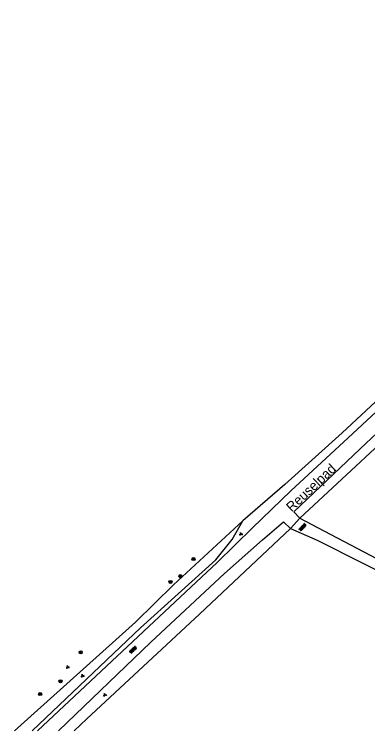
# Model space of a CAD drawing. Extents: x 128999 to 131010, y 395498 to 399007.
# Drawn here: x 129395.7 to 129486.6, y 395500 to 395684.5 of the extents above; entities that cross this region are included whole.
import ezdxf

# ---------------------------------------------------------------- set-up
doc = ezdxf.new("R2010")
doc.units = 0
for name, color, linetype in [('gg-afsc-draadraster', 7, 'Continuous'), ('gg-afsc-hekwerk', 7, 'Continuous'), ('gg-anno-openbare ruimte label', 7, 'Continuous'), ('gg-knt-onverhard', 7, 'Continuous'), ('gt-grn-groengrens', 7, 'Continuous'), ('gt-symb-boom', 7, 'Continuous'), ('gt-symb-groenvak', 7, 'Continuous'), ('gt-symb-overige verharding', 7, 'Continuous')]:
    doc.layers.add(name, color=color, linetype=linetype)

# ---------------------------------------------------------------- blocks, each defined once
blk = doc.blocks.new('gt0-OVH')
at = {"layer": 'gt-symb-overige verharding'}
for points in [[(-0.97, 0.3), (-0.97, 0.31), (-0.96, 0.32), (-0.97, 0.33), (-0.97, 0.34), (-0.98, 0.35), (-0.99, 0.35), (-1, 0.36), (-1.01, 0.35), (-1.02, 0.35), (-1.03, 0.34), (-1.03, 0.33), (-1.04, 0.32), (-1.03, 0.31), (-1.03, 0.3), (-1.02, 0.29), (-1.01, 0.29), (-1, 0.28), (-0.99, 0.29), (-0.98, 0.29)], [(-0.87, 0.11), (-0.87, 0.12), (-0.86, 0.13), (-0.87, 0.14), (-0.87, 0.15), (-0.88, 0.16), (-0.89, 0.16), (-0.9, 0.16), (-0.91, 0.16), (-0.92, 0.16), (-0.93, 0.15), (-0.93, 0.14), (-0.94, 0.13), (-0.93, 0.12), (-0.93, 0.11), (-0.92, 0.1), (-0.91, 0.09), (-0.9, 0.09), (-0.89, 0.09), (-0.88, 0.1)], [(-0.77, 0.3), (-0.77, 0.31), (-0.76, 0.32), (-0.77, 0.33), (-0.77, 0.34), (-0.78, 0.35), (-0.79, 0.35), (-0.8, 0.36), (-0.81, 0.35), (-0.82, 0.35), (-0.83, 0.34), (-0.83, 0.33), (-0.84, 0.32), (-0.83, 0.31), (-0.83, 0.3), (-0.82, 0.29), (-0.81, 0.29), (-0.8, 0.28), (-0.79, 0.29), (-0.78, 0.29)], [(-0.67, 0.11), (-0.67, 0.12), (-0.66, 0.13), (-0.67, 0.14), (-0.67, 0.15), (-0.68, 0.16), (-0.69, 0.16), (-0.7, 0.16), (-0.71, 0.16), (-0.72, 0.16), (-0.73, 0.15), (-0.73, 0.14), (-0.74, 0.13), (-0.73, 0.12), (-0.73, 0.11), (-0.72, 0.1), (-0.71, 0.09), (-0.7, 0.09), (-0.69, 0.09), (-0.68, 0.1)], [(-0.57, 0.3), (-0.57, 0.31), (-0.56, 0.32), (-0.57, 0.33), (-0.57, 0.34), (-0.58, 0.35), (-0.59, 0.35), (-0.6, 0.36), (-0.61, 0.35), (-0.62, 0.35), (-0.63, 0.34), (-0.63, 0.33), (-0.64, 0.32), (-0.63, 0.31), (-0.63, 0.3), (-0.62, 0.29), (-0.61, 0.29), (-0.6, 0.28), (-0.59, 0.29), (-0.58, 0.29)], [(-0.47, 0.11), (-0.47, 0.12), (-0.46, 0.13), (-0.47, 0.14), (-0.47, 0.15), (-0.48, 0.16), (-0.49, 0.16), (-0.5, 0.16), (-0.51, 0.16), (-0.52, 0.16), (-0.53, 0.15), (-0.53, 0.14), (-0.54, 0.13), (-0.53, 0.12), (-0.53, 0.11), (-0.52, 0.1), (-0.51, 0.09), (-0.5, 0.09), (-0.49, 0.09), (-0.48, 0.1)], [(-0.37, 0.3), (-0.37, 0.31), (-0.36, 0.32), (-0.37, 0.33), (-0.37, 0.34), (-0.38, 0.35), (-0.39, 0.35), (-0.4, 0.36), (-0.41, 0.35), (-0.42, 0.35), (-0.43, 0.34), (-0.43, 0.33), (-0.44, 0.32), (-0.43, 0.31), (-0.43, 0.3), (-0.42, 0.29), (-0.41, 0.29), (-0.4, 0.28), (-0.39, 0.29), (-0.38, 0.29)], [(-0.27, 0.11), (-0.27, 0.12), (-0.26, 0.13), (-0.27, 0.14), (-0.27, 0.15), (-0.28, 0.16), (-0.29, 0.16), (-0.3, 0.16), (-0.31, 0.16), (-0.32, 0.16), (-0.33, 0.15), (-0.33, 0.14), (-0.34, 0.13), (-0.33, 0.12), (-0.33, 0.11), (-0.32, 0.1), (-0.31, 0.09), (-0.3, 0.09), (-0.29, 0.09), (-0.28, 0.1)], [(-0.17, 0.3), (-0.17, 0.31), (-0.16, 0.32), (-0.17, 0.33), (-0.17, 0.34), (-0.18, 0.35), (-0.19, 0.35), (-0.2, 0.36), (-0.21, 0.35), (-0.22, 0.35), (-0.23, 0.34), (-0.23, 0.33), (-0.24, 0.32), (-0.23, 0.31), (-0.23, 0.3), (-0.22, 0.29), (-0.21, 0.29), (-0.2, 0.28), (-0.19, 0.29), (-0.18, 0.29)], [(-0.07, 0.11), (-0.07, 0.12), (-0.06, 0.13), (-0.07, 0.14), (-0.07, 0.15), (-0.08, 0.16), (-0.09, 0.16), (-0.1, 0.16), (-0.11, 0.16), (-0.12, 0.16), (-0.13, 0.15), (-0.13, 0.14), (-0.14, 0.13), (-0.13, 0.12), (-0.13, 0.11), (-0.12, 0.1), (-0.11, 0.09), (-0.1, 0.09), (-0.09, 0.09), (-0.08, 0.1)], [(0.03, 0.3), (0.03, 0.31), (0.04, 0.32), (0.03, 0.33), (0.03, 0.34), (0.02, 0.35), (0.01, 0.35), (0, 0.36), (-0.01, 0.35), (-0.02, 0.35), (-0.03, 0.34), (-0.03, 0.33), (-0.04, 0.32), (-0.03, 0.31), (-0.03, 0.3), (-0.02, 0.29), (-0.01, 0.29), (0, 0.28), (0.01, 0.29), (0.02, 0.29)], [(0.13, 0.11), (0.13, 0.12), (0.14, 0.13), (0.13, 0.14), (0.13, 0.15), (0.12, 0.16), (0.11, 0.16), (0.1, 0.16), (0.09, 0.16), (0.08, 0.16), (0.07, 0.15), (0.07, 0.14), (0.06, 0.13), (0.07, 0.12), (0.07, 0.11), (0.08, 0.1), (0.09, 0.09), (0.1, 0.09), (0.11, 0.09), (0.12, 0.1)], [(0.23, 0.3), (0.23, 0.31), (0.24, 0.32), (0.23, 0.33), (0.23, 0.34), (0.22, 0.35), (0.21, 0.35), (0.2, 0.36), (0.19, 0.35), (0.18, 0.35), (0.17, 0.34), (0.17, 0.33), (0.16, 0.32), (0.17, 0.31), (0.17, 0.3), (0.18, 0.29), (0.19, 0.29), (0.2, 0.28), (0.21, 0.29), (0.22, 0.29)], [(0.33, 0.11), (0.33, 0.12), (0.34, 0.13), (0.33, 0.14), (0.33, 0.15), (0.32, 0.16), (0.31, 0.16), (0.3, 0.16), (0.29, 0.16), (0.28, 0.16), (0.27, 0.15), (0.27, 0.14), (0.26, 0.13), (0.27, 0.12), (0.27, 0.11), (0.28, 0.1), (0.29, 0.09), (0.3, 0.09), (0.31, 0.09), (0.32, 0.1)], [(0.43, 0.3), (0.43, 0.31), (0.44, 0.32), (0.43, 0.33), (0.43, 0.34), (0.42, 0.35), (0.41, 0.35), (0.4, 0.36), (0.39, 0.35), (0.38, 0.35), (0.37, 0.34), (0.37, 0.33), (0.36, 0.32), (0.37, 0.31), (0.37, 0.3), (0.38, 0.29), (0.39, 0.29), (0.4, 0.28), (0.41, 0.29), (0.42, 0.29)], [(0.53, 0.11), (0.53, 0.12), (0.54, 0.13), (0.53, 0.14), (0.53, 0.15), (0.52, 0.16), (0.51, 0.16), (0.5, 0.16), (0.49, 0.16), (0.48, 0.16), (0.47, 0.15), (0.47, 0.14), (0.46, 0.13), (0.47, 0.12), (0.47, 0.11), (0.48, 0.1), (0.49, 0.09), (0.5, 0.09), (0.51, 0.09), (0.52, 0.1)], [(0.63, 0.3), (0.63, 0.31), (0.64, 0.32), (0.63, 0.33), (0.63, 0.34), (0.62, 0.35), (0.61, 0.35), (0.6, 0.36), (0.59, 0.35), (0.58, 0.35), (0.57, 0.34), (0.57, 0.33), (0.56, 0.32), (0.57, 0.31), (0.57, 0.3), (0.58, 0.29), (0.59, 0.29), (0.6, 0.28), (0.61, 0.29), (0.62, 0.29)], [(0.73, 0.11), (0.73, 0.12), (0.74, 0.13), (0.73, 0.14), (0.73, 0.15), (0.72, 0.16), (0.71, 0.16), (0.7, 0.16), (0.69, 0.16), (0.68, 0.16), (0.67, 0.15), (0.67, 0.14), (0.66, 0.13), (0.67, 0.12), (0.67, 0.11), (0.68, 0.1), (0.69, 0.09), (0.7, 0.09), (0.71, 0.09), (0.72, 0.1)], [(0.83, 0.3), (0.83, 0.31), (0.84, 0.32), (0.83, 0.33), (0.83, 0.34), (0.82, 0.35), (0.81, 0.35), (0.8, 0.36), (0.79, 0.35), (0.78, 0.35), (0.77, 0.34), (0.77, 0.33), (0.76, 0.32), (0.77, 0.31), (0.77, 0.3), (0.78, 0.29), (0.79, 0.29), (0.8, 0.28), (0.81, 0.29), (0.82, 0.29)], [(0.93, 0.11), (0.93, 0.12), (0.94, 0.13), (0.93, 0.14), (0.93, 0.15), (0.92, 0.16), (0.91, 0.16), (0.9, 0.16), (0.89, 0.16), (0.88, 0.16), (0.87, 0.15), (0.87, 0.14), (0.86, 0.13), (0.87, 0.12), (0.87, 0.11), (0.88, 0.1), (0.89, 0.09), (0.9, 0.09), (0.91, 0.09), (0.92, 0.1)], [(1.03, 0.3), (1.03, 0.31), (1.04, 0.32), (1.03, 0.33), (1.03, 0.34), (1.02, 0.35), (1.01, 0.35), (1, 0.36), (0.99, 0.35), (0.98, 0.35), (0.97, 0.34), (0.97, 0.33), (0.96, 0.32), (0.97, 0.31), (0.97, 0.3), (0.98, 0.29), (0.99, 0.29), (1, 0.28), (1.01, 0.29), (1.02, 0.29)], [(-0.97, -0.14), (-0.97, -0.13), (-0.96, -0.12), (-0.97, -0.11), (-0.97, -0.1), (-0.98, -0.09), (-0.99, -0.09), (-1, -0.08), (-1.01, -0.09), (-1.02, -0.09), (-1.03, -0.1), (-1.03, -0.11), (-1.04, -0.12), (-1.03, -0.13), (-1.03, -0.14), (-1.02, -0.15), (-1.01, -0.15), (-1, -0.16), (-0.99, -0.15), (-0.98, -0.15)], [(-0.87, -0.33), (-0.87, -0.32), (-0.86, -0.31), (-0.87, -0.3), (-0.87, -0.29), (-0.88, -0.28), (-0.89, -0.28), (-0.9, -0.28), (-0.91, -0.28), (-0.92, -0.28), (-0.93, -0.29), (-0.93, -0.3), (-0.94, -0.31), (-0.93, -0.32), (-0.93, -0.33), (-0.92, -0.34), (-0.91, -0.35), (-0.9, -0.35), (-0.89, -0.35), (-0.88, -0.34)], [(-0.77, -0.14), (-0.77, -0.13), (-0.76, -0.12), (-0.77, -0.11), (-0.77, -0.1), (-0.78, -0.09), (-0.79, -0.09), (-0.8, -0.08), (-0.81, -0.09), (-0.82, -0.09), (-0.83, -0.1), (-0.83, -0.11), (-0.84, -0.12), (-0.83, -0.13), (-0.83, -0.14), (-0.82, -0.15), (-0.81, -0.15), (-0.8, -0.16), (-0.79, -0.15), (-0.78, -0.15)], [(-0.67, -0.33), (-0.67, -0.32), (-0.66, -0.31), (-0.67, -0.3), (-0.67, -0.29), (-0.68, -0.28), (-0.69, -0.28), (-0.7, -0.28), (-0.71, -0.28), (-0.72, -0.28), (-0.73, -0.29), (-0.73, -0.3), (-0.74, -0.31), (-0.73, -0.32), (-0.73, -0.33), (-0.72, -0.34), (-0.71, -0.35), (-0.7, -0.35), (-0.69, -0.35), (-0.68, -0.34)], [(-0.57, -0.14), (-0.57, -0.13), (-0.56, -0.12), (-0.57, -0.11), (-0.57, -0.1), (-0.58, -0.09), (-0.59, -0.09), (-0.6, -0.08), (-0.61, -0.09), (-0.62, -0.09), (-0.63, -0.1), (-0.63, -0.11), (-0.64, -0.12), (-0.63, -0.13), (-0.63, -0.14), (-0.62, -0.15), (-0.61, -0.15), (-0.6, -0.16), (-0.59, -0.15), (-0.58, -0.15)], [(-0.47, -0.33), (-0.47, -0.32), (-0.46, -0.31), (-0.47, -0.3), (-0.47, -0.29), (-0.48, -0.28), (-0.49, -0.28), (-0.5, -0.28), (-0.51, -0.28), (-0.52, -0.28), (-0.53, -0.29), (-0.53, -0.3), (-0.54, -0.31), (-0.53, -0.32), (-0.53, -0.33), (-0.52, -0.34), (-0.51, -0.35), (-0.5, -0.35), (-0.49, -0.35), (-0.48, -0.34)], [(-0.37, -0.14), (-0.37, -0.13), (-0.36, -0.12), (-0.37, -0.11), (-0.37, -0.1), (-0.38, -0.09), (-0.39, -0.09), (-0.4, -0.08), (-0.41, -0.09), (-0.42, -0.09), (-0.43, -0.1), (-0.43, -0.11), (-0.44, -0.12), (-0.43, -0.13), (-0.43, -0.14), (-0.42, -0.15), (-0.41, -0.15), (-0.4, -0.16), (-0.39, -0.15), (-0.38, -0.15)], [(-0.27, -0.33), (-0.27, -0.32), (-0.26, -0.31), (-0.27, -0.3), (-0.27, -0.29), (-0.28, -0.28), (-0.29, -0.28), (-0.3, -0.28), (-0.31, -0.28), (-0.32, -0.28), (-0.33, -0.29), (-0.33, -0.3), (-0.34, -0.31), (-0.33, -0.32), (-0.33, -0.33), (-0.32, -0.34), (-0.31, -0.35), (-0.3, -0.35), (-0.29, -0.35), (-0.28, -0.34)], [(-0.17, -0.14), (-0.17, -0.13), (-0.16, -0.12), (-0.17, -0.11), (-0.17, -0.1), (-0.18, -0.09), (-0.19, -0.09), (-0.2, -0.08), (-0.21, -0.09), (-0.22, -0.09), (-0.23, -0.1), (-0.23, -0.11), (-0.24, -0.12), (-0.23, -0.13), (-0.23, -0.14), (-0.22, -0.15), (-0.21, -0.15), (-0.2, -0.16), (-0.19, -0.15), (-0.18, -0.15)], [(-0.07, -0.33), (-0.07, -0.32), (-0.06, -0.31), (-0.07, -0.3), (-0.07, -0.29), (-0.08, -0.28), (-0.09, -0.28), (-0.1, -0.28), (-0.11, -0.28), (-0.12, -0.28), (-0.13, -0.29), (-0.13, -0.3), (-0.14, -0.31), (-0.13, -0.32), (-0.13, -0.33), (-0.12, -0.34), (-0.11, -0.35), (-0.1, -0.35), (-0.09, -0.35), (-0.08, -0.34)], [(0.03, -0.14), (0.03, -0.13), (0.04, -0.12), (0.03, -0.11), (0.03, -0.1), (0.02, -0.09), (0.01, -0.09), (0, -0.08), (-0.01, -0.09), (-0.02, -0.09), (-0.03, -0.1), (-0.03, -0.11), (-0.04, -0.12), (-0.03, -0.13), (-0.03, -0.14), (-0.02, -0.15), (-0.01, -0.15), (0, -0.16), (0.01, -0.15), (0.02, -0.15)], [(0.13, -0.33), (0.13, -0.32), (0.14, -0.31), (0.13, -0.3), (0.13, -0.29), (0.12, -0.28), (0.11, -0.28), (0.1, -0.28), (0.09, -0.28), (0.08, -0.28), (0.07, -0.29), (0.07, -0.3), (0.06, -0.31), (0.07, -0.32), (0.07, -0.33), (0.08, -0.34), (0.09, -0.35), (0.1, -0.35), (0.11, -0.35), (0.12, -0.34)], [(0.23, -0.14), (0.23, -0.13), (0.24, -0.12), (0.23, -0.11), (0.23, -0.1), (0.22, -0.09), (0.21, -0.09), (0.2, -0.08), (0.19, -0.09), (0.18, -0.09), (0.17, -0.1), (0.17, -0.11), (0.16, -0.12), (0.17, -0.13), (0.17, -0.14), (0.18, -0.15), (0.19, -0.15), (0.2, -0.16), (0.21, -0.15), (0.22, -0.15)], [(0.33, -0.33), (0.33, -0.32), (0.34, -0.31), (0.33, -0.3), (0.33, -0.29), (0.32, -0.28), (0.31, -0.28), (0.3, -0.28), (0.29, -0.28), (0.28, -0.28), (0.27, -0.29), (0.27, -0.3), (0.26, -0.31), (0.27, -0.32), (0.27, -0.33), (0.28, -0.34), (0.29, -0.35), (0.3, -0.35), (0.31, -0.35), (0.32, -0.34)], [(0.43, -0.14), (0.43, -0.13), (0.44, -0.12), (0.43, -0.11), (0.43, -0.1), (0.42, -0.09), (0.41, -0.09), (0.4, -0.08), (0.39, -0.09), (0.38, -0.09), (0.37, -0.1), (0.37, -0.11), (0.36, -0.12), (0.37, -0.13), (0.37, -0.14), (0.38, -0.15), (0.39, -0.15), (0.4, -0.16), (0.41, -0.15), (0.42, -0.15)], [(0.53, -0.33), (0.53, -0.32), (0.54, -0.31), (0.53, -0.3), (0.53, -0.29), (0.52, -0.28), (0.51, -0.28), (0.5, -0.28), (0.49, -0.28), (0.48, -0.28), (0.47, -0.29), (0.47, -0.3), (0.46, -0.31), (0.47, -0.32), (0.47, -0.33), (0.48, -0.34), (0.49, -0.35), (0.5, -0.35), (0.51, -0.35), (0.52, -0.34)], [(0.63, -0.14), (0.63, -0.13), (0.64, -0.12), (0.63, -0.11), (0.63, -0.1), (0.62, -0.09), (0.61, -0.09), (0.6, -0.08), (0.59, -0.09), (0.58, -0.09), (0.57, -0.1), (0.57, -0.11), (0.56, -0.12), (0.57, -0.13), (0.57, -0.14), (0.58, -0.15), (0.59, -0.15), (0.6, -0.16), (0.61, -0.15), (0.62, -0.15)], [(0.73, -0.33), (0.73, -0.32), (0.74, -0.31), (0.73, -0.3), (0.73, -0.29), (0.72, -0.28), (0.71, -0.28), (0.7, -0.28), (0.69, -0.28), (0.68, -0.28), (0.67, -0.29), (0.67, -0.3), (0.66, -0.31), (0.67, -0.32), (0.67, -0.33), (0.68, -0.34), (0.69, -0.35), (0.7, -0.35), (0.71, -0.35), (0.72, -0.34)], [(0.83, -0.14), (0.83, -0.13), (0.84, -0.12), (0.83, -0.11), (0.83, -0.1), (0.82, -0.09), (0.81, -0.09), (0.8, -0.08), (0.79, -0.09), (0.78, -0.09), (0.77, -0.1), (0.77, -0.11), (0.76, -0.12), (0.77, -0.13), (0.77, -0.14), (0.78, -0.15), (0.79, -0.15), (0.8, -0.16), (0.81, -0.15), (0.82, -0.15)], [(0.93, -0.33), (0.93, -0.32), (0.94, -0.31), (0.93, -0.3), (0.93, -0.29), (0.92, -0.28), (0.91, -0.28), (0.9, -0.28), (0.89, -0.28), (0.88, -0.28), (0.87, -0.29), (0.87, -0.3), (0.86, -0.31), (0.87, -0.32), (0.87, -0.33), (0.88, -0.34), (0.89, -0.35), (0.9, -0.35), (0.91, -0.35), (0.92, -0.34)], [(1.03, -0.14), (1.03, -0.13), (1.04, -0.12), (1.03, -0.11), (1.03, -0.1), (1.02, -0.09), (1.01, -0.09), (1, -0.08), (0.99, -0.09), (0.98, -0.09), (0.97, -0.1), (0.97, -0.11), (0.96, -0.12), (0.97, -0.13), (0.97, -0.14), (0.98, -0.15), (0.99, -0.15), (1, -0.16), (1.01, -0.15), (1.02, -0.15)]]:
    blk.add_lwpolyline(points, close=True, dxfattribs=at)
blk = doc.blocks.new('gt0-BOOM')
at = {"layer": 'gt-symb-boom'}
for radius in [0.4, 0.2]:
    blk.add_circle((0, 0), radius, dxfattribs=at)
blk = doc.blocks.new('gt0-GRVAK')
at = {"layer": 'gt-symb-groenvak'}
for p, q in [((-0.11, 0.19), (-0.23, 0.24)), ((-0.18, 0.15), (0.09, 0.15)), ((-0.09, 0.21), (-0.16, 0.32)), ((-0.05, 0.21), (-0.05, 0.39)), ((0, 0.21), (0.06, 0.32)), ((0.01, 0.19), (0.13, 0.24)), ((0.26, -0.05), (0.2, 0.06)), ((0.31, -0.05), (0.31, 0.13)), ((0.35, -0.05), (0.41, 0.06)), ((-0.24, -0.23), (-0.36, -0.18)), ((-0.32, -0.26), (-0.05, -0.26)), ((-0.23, -0.21), (-0.29, -0.1)), ((-0.18, -0.2), (-0.18, -0.02)), ((-0.14, -0.21), (-0.07, -0.1)), ((-0.12, -0.23), (0, -0.18)), ((0.24, -0.07), (0.12, -0.02)), ((0.17, -0.11), (0.44, -0.11)), ((0.37, -0.07), (0.49, -0.02))]:
    blk.add_line(p, q, dxfattribs=at)

msp = doc.modelspace()

# ---------------------------------------------------------------- linework, layer by layer
at = {"layer": 'gg-afsc-draadraster'}
for points in [[(129600.35, 395675.67), (129573.76, 395651.74), (129501.66, 395584.97), (129469.18, 395554.71)], [(129411.1, 395500), (129414.34, 395503.03), (129443.39, 395530.01), (129466.81, 395552.02)]]:
    msp.add_lwpolyline(points, dxfattribs=at)
at = {"layer": 'gg-afsc-hekwerk'}
msp.add_line((129469.18, 395554.71), (129466.81, 395552.02), dxfattribs=at)
at = {"layer": 'gg-knt-onverhard'}
for points in [[(129604.22, 395684.46), (129601.98, 395682.52), (129584.84, 395666.1), (129568.8, 395651.05), (129546.97, 395630.65), (129530.61, 395615.14), (129515.33, 395601.39), (129484.71, 395572.57), (129467.59, 395556.32), (129469.18, 395554.71)], [(129538.52, 395634.19), (129540.91, 395630.42), (129527.94, 395618.23), (129512.96, 395604.57), (129481.63, 395575.41), (129466.86, 395561.74), (129456.99, 395552.2), (129447.91, 395543.33), (129428.94, 395525.55), (129401.7, 395500)], [(129469.18, 395554.71), (129475.38, 395551.42), (129489.08, 395544.29)], [(129407.13, 395500), (129430.87, 395522.8), (129449.81, 395540.49), (129459.59, 395549.15), (129464.96, 395553.78), (129466.81, 395552.02)], [(129466.81, 395552.02), (129473.65, 395549.08), (129497.31, 395537.13), (129507.41, 395534.18), (129522.7, 395530.33), (129532.36, 395527.38), (129540.74, 395525.88), (129544.99, 395524.71), (129548.78, 395522.94), (129552.52, 395520.15), (129555.78, 395517.1), (129558.21, 395513.98), (129560.46, 395510.52), (129562.93, 395506.35), (129565.35, 395501.68), (129566.16, 395500)]]:
    msp.add_lwpolyline(points, dxfattribs=at)
at = {"layer": 'gt-grn-groengrens'}
for points in [[(129525.23, 395621.57), (129526.62, 395620.08), (129480.05, 395576.67), (129465.34, 395563.41), (129454.55, 395554.04)], [(129395.74, 395500), (129426.9, 395527.92), (129436.66, 395537.52), (129454.55, 395554.04)], [(129400.28, 395500), (129428.22, 395526.51), (129447.54, 395544.03), (129451.75, 395549.27), (129454.55, 395554.04)]]:
    msp.add_lwpolyline(points, dxfattribs=at)

# ---------------------------------------------------------------- block references
at = {"layer": 'gt-symb-boom'}
for p in [(129441.82, 395544.19), (129438.42, 395539.78), (129435.91, 395538.3), (129412.82, 395520.18), (129407.62, 395512.71), (129402.38, 395509.42)]:
    msp.add_blockref('gt0-BOOM', p, dxfattribs=at)
at = {"layer": 'gt-symb-groenvak'}
for p in [(129454, 395550.66), (129409.44, 395516.39), (129413.26, 395514.13), (129419.03, 395509.22)]:
    msp.add_blockref('gt0-GRVAK', p, dxfattribs=at)
at = {"layer": 'gt-symb-overige verharding'}
for p, rotation in [((129469.9, 395552.38), 47.06710321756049), ((129426.27, 395520.83), 42.689957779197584)]:
    msp.add_blockref('gt0-OVH', p, dxfattribs=dict(at, rotation=rotation))

# ---------------------------------------------------------------- texts
at = {"layer": 'gg-anno-openbare ruimte label'}
msp.add_text('Reuselpad', height=2.5, rotation=43.3, dxfattribs=at).set_placement((129467.08, 395556.18))

doc.saveas('drawing.dxf')
